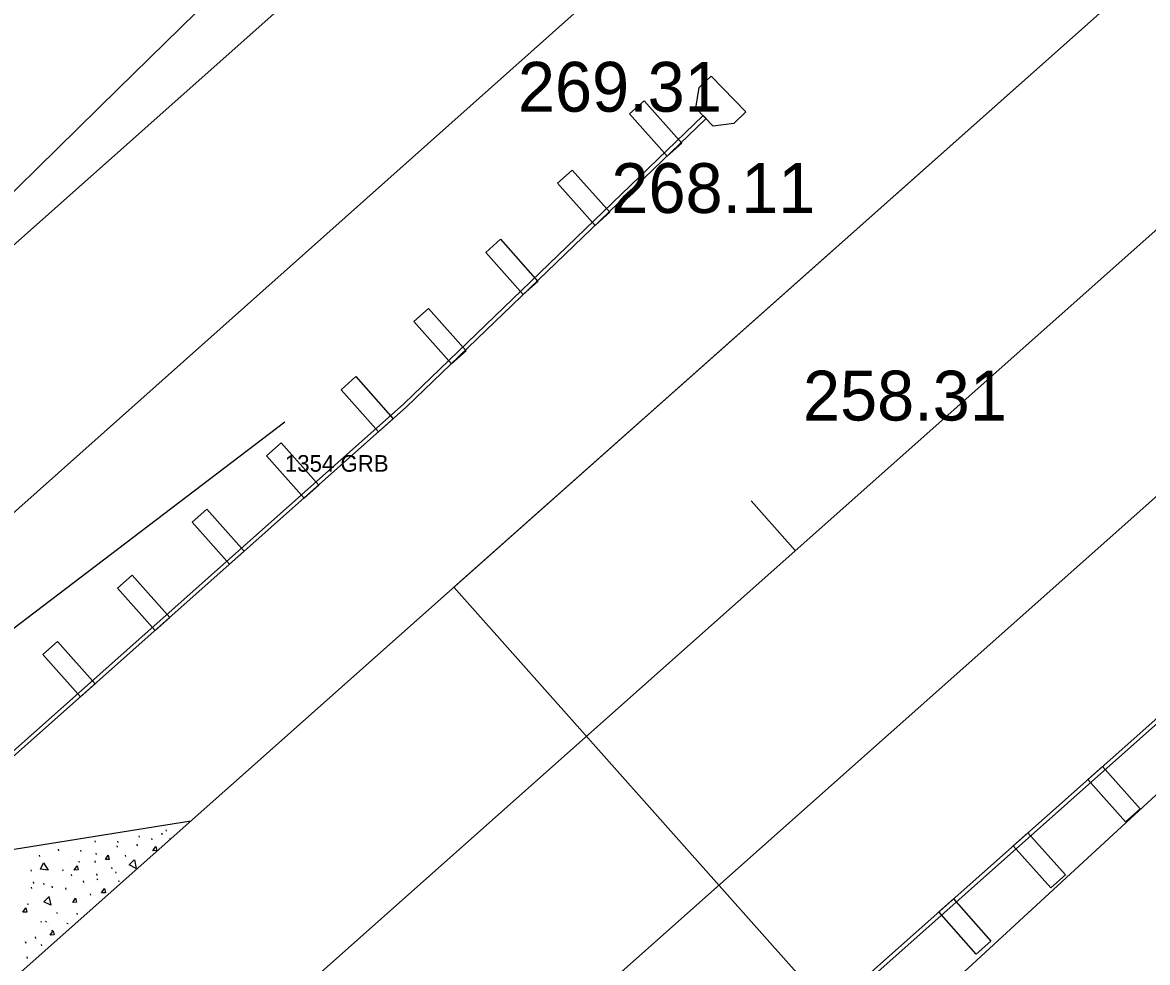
# Model space of a CAD drawing. Extents: x 49683 to 58852, y 49525 to 54803.
# Drawn here: x 53943.1 to 54010.8, y 51882.5 to 51939.1 of the extents above; entities that cross this region are included whole.
import ezdxf

# ---------------------------------------------------------------- set-up
doc = ezdxf.new("R2010")
doc.units = 0
for name, color, linetype in [('Level 1', 7, 'Continuous'), ('Level 11', 7, 'Continuous'), ('Level 13', 7, 'Continuous'), ('Level 18', 7, 'Continuous'), ('Level 19', 7, 'Continuous'), ('Level 20', 7, 'Continuous'), ('Level 27', 7, 'Continuous'), ('Level 3', 7, 'Continuous'), ('Level 32', 7, 'Continuous'), ('Level 57', 7, 'Continuous'), ('Level 7', 7, 'Continuous'), ('Level 8', 7, 'Continuous')]:
    doc.layers.add(name, color=color, linetype=linetype)

msp = doc.modelspace()

# ---------------------------------------------------------------- linework, layer by layer
at = {"layer": 'Level 1'}
msp.add_line((52544.807, 50683.302), (55534.583, 53340.862), dxfattribs=at)
at = {"layer": 'Level 11'}
msp.add_line((53944.235, 51830.768), (54450.301, 52297.6), dxfattribs=at)
at = {"layer": 'Level 13'}
for p in [(55279.532, 53069.998), (53996.93, 51873.722)]:
    msp.add_line(p, (53969.027, 51905.114), dxfattribs=at)
at = {"layer": 'Level 18'}
for p, q in [((53948.816, 51935.102), (53975.974, 51961.746)), ((53921.658, 51908.457), (53948.816, 51935.102))]:
    msp.add_line(p, q, dxfattribs=at)
at = {"layer": 'Level 19'}
for p, q in [((52714.154, 50773.623), (54181.768, 52078.16)), ((53989.569, 51907.317), (53986.911, 51910.307))]:
    msp.add_line(p, q, dxfattribs=at)
at = {"layer": 'Level 20'}
for p, q in [((53930.772, 51871.11), (54173.795, 52087.129)), ((53946.717, 51853.172), (54189.74, 52069.191))]:
    msp.add_line(p, q, dxfattribs=at)
at = {"layer": 'Level 27'}
for p, q in [((53953.361, 51845.698), (54196.384, 52061.717)), ((53953.527, 51845.511), (54196.55, 52061.53)), ((53979.591, 51933.595), (53980.474, 51934.381)), ((53980.474, 51934.381), (53982.733, 51931.839)), ((53966.005, 51916.141), (53984.026, 51933.497)), ((53981.849, 51931.054), (53979.591, 51933.595)), ((53984.026, 51933.497), (53984.199, 51933.317)), ((53966.178, 51915.961), (53984.199, 51933.317)), ((53982.733, 51931.839), (53981.849, 51931.054)), ((53975.266, 51929.43), (53976.149, 51930.215)), ((53976.149, 51930.215), (53978.408, 51927.673)), ((53977.524, 51926.888), (53975.266, 51929.43)), ((53978.408, 51927.673), (53977.524, 51926.888)), ((53970.941, 51925.264), (53971.824, 51926.049)), ((53971.824, 51926.049), (53974.083, 51923.508)), ((53973.199, 51922.723), (53970.941, 51925.264)), ((53974.083, 51923.508), (53973.199, 51922.723)), ((53966.616, 51921.099), (53967.499, 51921.884)), ((53967.499, 51921.884), (53969.758, 51919.342)), ((53968.874, 51918.557), (53966.616, 51921.099)), ((53969.758, 51919.342), (53968.874, 51918.557)), ((53962.233, 51916.998), (53963.116, 51917.783)), ((53963.116, 51917.783), (53965.375, 51915.242)), ((53964.491, 51914.457), (53962.233, 51916.998)), ((53923.963, 51878.77), (53966.012, 51916.147)), ((53924.129, 51878.584), (53966.178, 51915.961)), ((53965.375, 51915.242), (53964.491, 51914.457)), ((53957.748, 51913.013), (53958.631, 51913.798)), ((53958.631, 51913.798), (53960.89, 51911.256)), ((53960.006, 51910.471), (53957.748, 51913.013)), ((53960.89, 51911.256), (53960.006, 51910.471)), ((53953.263, 51909.027), (53954.146, 51909.812)), ((53954.146, 51909.812), (53956.405, 51907.271)), ((53955.521, 51906.486), (53953.263, 51909.027)), ((53956.405, 51907.271), (53955.521, 51906.486)), ((53948.778, 51905.042), (53949.661, 51905.827)), ((53949.661, 51905.827), (53951.92, 51903.285)), ((53951.036, 51902.5), (53948.778, 51905.042)), ((53951.92, 51903.285), (53951.036, 51902.5)), ((53944.293, 51901.056), (53945.176, 51901.841)), ((53945.176, 51901.841), (53947.435, 51899.3)), ((53946.551, 51898.514), (53944.293, 51901.056)), ((53947.435, 51899.3), (53946.551, 51898.514)), ((54007.174, 51893.532), (54008.058, 51894.317)), ((54008.058, 51894.317), (54010.316, 51891.775)), ((54009.433, 51890.99), (54007.174, 51893.532)), ((54010.316, 51891.775), (54009.433, 51890.99)), ((54002.69, 51889.545), (54003.573, 51890.331)), ((54003.573, 51890.331), (54005.832, 51887.789)), ((54004.948, 51887.004), (54002.69, 51889.545)), ((54005.832, 51887.789), (54004.948, 51887.004)), ((53998.205, 51885.559), (53999.089, 51886.344)), ((53999.089, 51886.344), (54001.347, 51883.803)), ((54000.464, 51883.018), (53998.205, 51885.559)), ((54001.347, 51883.803), (54000.464, 51883.018))]:
    msp.add_line(p, q, dxfattribs=at)
msp.add_lwpolyline([(53985.874, 51933.027), (53984.635, 51932.869), (53983.59, 51933.945), (53983.785, 51935.18), (53984.503, 51935.876), (53986.592, 51933.724)], close=True, dxfattribs=at)
at = {"layer": 'Level 3'}
msp.add_line((53898.742, 51870.567), (54083.389, 52035.124), dxfattribs=at)
at = {"layer": 'Level 7'}
msp.add_line((53922.854, 51887.665), (53958.852, 51915.059), dxfattribs=at)
at = {"layer": 'Level 8'}
for p, q in [((53935.625, 51888.219), (53953.195, 51891.04)), ((53950.065, 51890.146), (53950.09, 51890.058)), ((53951.433, 51890.314), (53951.458, 51890.226)), ((53951.692, 51890.508), (53951.717, 51890.42)), ((53947.407, 51889.839), (53947.431, 51889.752)), ((53948.738, 51889.545), (53948.763, 51889.458)), ((53948.779, 51889.828), (53948.803, 51889.74)), ((53949.944, 51889.633), (53949.968, 51889.545)), ((53950.818, 51889.99), (53950.842, 51889.902)), ((53951.98, 51889.935), (53951.916, 51889.955)), ((53944.059, 51888.987), (53944.083, 51888.9)), ((53945.205, 51889.332), (53945.23, 51889.244)), ((53945.937, 51888.773), (53945.937, 51888.773)), ((53946.066, 51888.879), (53946.066, 51888.879)), ((53946.545, 51889.277), (53946.569, 51889.189)), ((53947.471, 51889.1), (53947.496, 51889.012)), ((53949.232, 51888.985), (53949.256, 51888.897)), ((53943.554, 51888.096), (53943.578, 51888.008)), ((53946.503, 51888.557), (53946.439, 51888.576)), ((53947.419, 51888.629), (53947.443, 51888.541)), ((53948.422, 51888.24), (53948.447, 51888.152)), ((53945.519, 51888.053), (53945.456, 51888.072)), ((53945.994, 51887.819), (53946.019, 51887.731)), ((53946.707, 51887.43), (53946.731, 51887.342)), ((53947.516, 51887.851), (53947.54, 51887.763)), ((53947.604, 51887.486), (53947.544, 51887.545)), ((53948.649, 51887.981), (53948.673, 51887.893)), ((53948.89, 51887.395), (53948.826, 51887.414)), ((53943.586, 51887.059), (53943.611, 51886.971)), ((53943.696, 51887.365), (53943.72, 51887.277)), ((53944.317, 51887.299), (53944.341, 51887.211)), ((53944.829, 51887.106), (53944.853, 51887.018)), ((53945.649, 51887.005), (53945.673, 51886.917)), ((53947.127, 51886.652), (53947.152, 51886.564)), ((53943.413, 51886.016), (53943.349, 51886.035)), ((53945.106, 51885.514), (53945.17, 51885.497)), ((53946.378, 51885.404), (53946.351, 51885.491)), ((53944.139, 51884.98), (53944.204, 51884.962)), ((53944.515, 51884.945), (53944.455, 51885.004)), ((53944.711, 51884.781), (53944.711, 51884.781)), ((53945.801, 51884.854), (53945.737, 51884.873)), ((53943.822, 51884.056), (53943.847, 51883.968)), ((53944.586, 51884.671), (53944.586, 51884.671)), ((53944.878, 51884.372), (53944.851, 51884.459)), ((53943.276, 51883.669), (53943.249, 51883.756)), ((53944.178, 51883.602), (53944.203, 51883.514)), ((53943.37, 51882.767), (53943.343, 51882.854))]:
    msp.add_line(p, q, dxfattribs=at)
for points in [[(53951.077, 51889.504), (53951.138, 51889.255), (53950.907, 51889.245), (53951.077, 51889.504)], [(53948.222, 51888.974), (53948.283, 51888.725), (53948.052, 51888.714), (53948.222, 51888.974)], [(53944.334, 51888.526), (53944.613, 51888.071), (53944.14, 51888.125), (53944.329, 51888.518)], [(53946.345, 51888.343), (53946.406, 51888.094), (53946.175, 51888.084), (53946.345, 51888.343)], [(53949.792, 51888.698), (53949.899, 51888.175), (53949.473, 51888.387), (53949.785, 51888.692)], [(53947.987, 51886.963), (53948.049, 51886.714), (53947.818, 51886.704), (53947.987, 51886.963)], [(53944.655, 51886.483), (53944.762, 51885.96), (53944.336, 51886.172), (53944.648, 51886.477)], [(53946.253, 51886.393), (53946.314, 51886.144), (53946.083, 51886.133), (53946.253, 51886.393)], [(53943.255, 51885.802), (53943.316, 51885.553), (53943.085, 51885.543), (53943.255, 51885.802)], [(53944.898, 51884.423), (53944.959, 51884.174), (53944.728, 51884.163), (53944.898, 51884.423)]]:
    msp.add_lwpolyline(points, dxfattribs=at)

# ---------------------------------------------------------------- texts
at = {"layer": 'Level 32'}
for s, p in [('269.31', (53972.875, 51933.73)), ('268.11', (53978.503, 51927.633)), ('258.31', (53990.033, 51915.141))]:
    msp.add_text(s, height=3, dxfattribs=at).set_placement(p)
at = {"layer": 'Level 57'}
msp.add_text('1354 GRB', height=1, dxfattribs=at).set_placement((53958.852, 51912.059))

doc.saveas('drawing.dxf')
